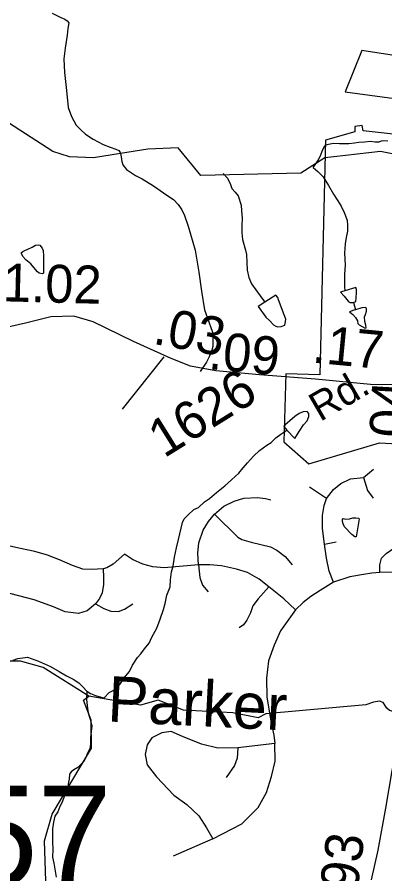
# Model space of a CAD drawing. Extents: x 2001466 to 31450019, y -30647475 to 847247.
# Drawn here: x 2026303 to 2028726, y 750972 to 756621 of the extents above; entities that cross this region are included whole.
import ezdxf

# ---------------------------------------------------------------- set-up
doc = ezdxf.new("R2010")
doc.units = 0
for name, color, linetype in [('Exist Boundary Political City Limit New Hole', 7, 'Continuous'), ('Exist Hydrographic Creek Single Shore', 7, 'Continuous'), ('Exist Hydrographic Creek Single Shore Label', 7, 'Continuous'), ('Exist Hydrographic Misc Water Feature', 7, 'Continuous'), ('Exist Road Non-System Type 51', 7, 'Continuous'), ('Exist Road Secondary Mileage Hundredths English Label', 7, 'Continuous'), ('Exist Road Secondary Structure Pipe Number Label', 7, 'Continuous'), ('Exist Road Secondary Type 51 Attributed', 7, 'Continuous'), ('Exist Road Secondary Type 51 Label', 7, 'Continuous'), ('Exist Road Secondary Type 51 Number Label', 7, 'Continuous'), ('Map Preparation Boundary City Limit Buffer Line', 7, 'Continuous')]:
    doc.layers.add(name, color=color, linetype=linetype)

msp = doc.modelspace()

# ---------------------------------------------------------------- linework, layer by layer
at = {"layer": 'Exist Boundary Political City Limit New Hole'}
for points in [[(2029403.5, 756279.6), (2029833.8, 756297.8), (2029827.8, 756594.9), (2029397.5, 756564.6), (2029282.4, 756291.7), (2028573.4, 756400.8), (2028464.2, 756127.9), (2029276.2, 756018.8), (2029403.5, 756279.6)], [(2028224.9, 753675.2), (2028691.5, 753814.6), (2028885.4, 753802.5), (2028915.8, 754026.9), (2029406.5, 754020.8), (2029400.5, 754148.1), (2029630.8, 754136), (2029606.5, 755603.4), (2029303.5, 755530.7), (2028976.4, 755827.8), (2028582.5, 755870.2), (2028576.4, 755906.6), (2028527.9, 755900.6), (2028527.9, 755864.2), (2028334, 755809.6), (2028297.6, 754263.4), (2028073.5, 754269.4), (2028061.4, 753820.7), (2028224.9, 753675.2)]]:
    msp.add_lwpolyline(points, dxfattribs=at)
at = {"layer": 'Exist Hydrographic Creek Single Shore'}
for points in [[(2026984.6, 755721.6), (2026806.4, 755692.6), (2026648.3, 755699.2), (2026539.2, 755734.1), (2025989.2, 756089.9), (2025756.3, 756216), (2025481.3, 756247.9), (2025314.2, 756349.8), (2025166.7, 756476)], [(2028390.2, 755700.9), (2028331.3, 755694.2), (2028172.2, 755592.5), (2027514.2, 755576.4), (2027364.3, 755760), (2027164.2, 755750.9), (2026984.6, 755721.6)], [(2028947.3, 755684.9), (2028697.3, 755736), (2028390.2, 755700.9)], [(2026775.2, 752143.1), (2026475.2, 752333), (2026325.3, 752375.4), (2026074.3, 752373.9), (2025783.4, 752448.8), (2025641.3, 752615.7), (2025358.3, 752742.9), (2025149.3, 752924.4), (2024774.3, 753099.4), (2024582.4, 753241.1), (2024550.8, 753387.3), (2024537.3, 753521.6), (2024512.7, 753714.8), (2024441.3, 753975.6), (2024394.7, 754053.9)], [(2026492.2, 750925), (2026484.2, 751190.9), (2026534.3, 751367.1), (2026792.2, 751801.5), (2026791.2, 751985.2), (2026741.4, 752117.5), (2026775.2, 752143.1)], [(2029004.1, 751964), (2028965.6, 751982.9), (2028942.7, 752003.1), (2028921.1, 752030.8), (2028907, 752034.8), (2028877.3, 752024.7), (2028844.9, 752025.4), (2028755.9, 752049.7), (2028739.1, 752065.8), (2028715.5, 752103), (2028690.5, 752111), (2028650.7, 752103.6), (2028600.8, 752086.8), (2027941.3, 752027.3), (2027891.3, 752002.1), (2027725.2, 752035), (2027400.2, 752051.5), (2027233.3, 752117.3), (2027116.2, 752083.6), (2026775.2, 752143.1)]]:
    msp.add_lwpolyline(points, dxfattribs=at)
at = {"layer": 'Exist Hydrographic Misc Water Feature'}
msp.add_line((2028520.2, 754738.8), (2028532.1, 754691.8), dxfattribs=at)
for points in [[(2028253, 755630.2), (2028271.9, 755653.6), (2028287.7, 755679.5), (2028303.4, 755713.7), (2028313.1, 755737.3), (2028323.1, 755761.6), (2028337.1, 755779.4), (2028354.9, 755784), (2028386.9, 755789.9), (2028427.1, 755788.2), (2028460.9, 755786.7), (2028488.8, 755787), (2028525.1, 755791.2), (2028554.8, 755797.1), (2028590.9, 755799.7), (2028628.9, 755802.1), (2028662.9, 755799.8), (2028688.9, 755798.5), (2028702.7, 755806.4), (2028718.9, 755808.5), (2028744.7, 755804.8)], [(2028253, 755630.2), (2028284.2, 755603.3), (2028318.4, 755567.4), (2028354.9, 755510), (2028387.1, 755453.6), (2028415.6, 755410.3), (2028438, 755374.6), (2028458, 755332.4), (2028478.3, 755282.7), (2028480.4, 755246.6), (2028479, 755210.6), (2028471.2, 755168), (2028463.6, 755126.3), (2028459.7, 755064.1), (2028464.4, 754988.5), (2028460.9, 754924.6), (2028459.1, 754872.2), (2028459.3, 754842.6), (2028461.5, 754816.4)], [(2027659.6, 755589.9), (2027690.3, 755558.8), (2027708.8, 755517.5), (2027716.8, 755491), (2027739.3, 755467.6), (2027759, 755441.8), (2027779.7, 755381.5), (2027781.8, 755343.7), (2027786.3, 755296), (2027782.8, 755247.7), (2027782.8, 755199.3), (2027787.1, 755155.8), (2027807.8, 755083.9), (2027814, 755056), (2027816.2, 755004.2), (2027818.7, 754951.7), (2027828.7, 754903.9), (2027847.2, 754861.7), (2027875.5, 754822.6), (2027903.8, 754784.3), (2027934.3, 754741.8)], [(2026331.7, 755069.9), (2026341.7, 755076.2), (2026345.6, 755077.7), (2026359.5, 755084), (2026373.5, 755091.9), (2026401.6, 755103.7), (2026423.3, 755118), (2026443.4, 755120.1), (2026453.5, 755116.5), (2026467.6, 755098.2), (2026475.8, 755082.5), (2026477.9, 755046.4), (2026476.4, 754966.8), (2026476.8, 754932.4), (2026468.6, 754928.5), (2026448.5, 754932.2), (2026436.9, 754940.6), (2026424.5, 754958), (2026394.2, 754993.9), (2026360, 755020.1), (2026341.9, 755041.8), (2026331.9, 755061.6), (2026331.7, 755069.9)], [(2028461.5, 754816.4), (2028433.6, 754807.8), (2028457.6, 754780.3), (2028484.1, 754748.6), (2028498, 754740.1), (2028520.2, 754738.8)], [(2028520.2, 754738.8), (2028533.9, 754745.1), (2028536, 754768.8), (2028539.7, 754806.6), (2028539.7, 754824.6), (2028535.4, 754838.6), (2028461.5, 754816.4)], [(2027934.3, 754741.8), (2027892.1, 754714), (2027942.8, 754642.4), (2027969, 754618.8), (2027993, 754592.9), (2028007.1, 754582.8), (2028021.1, 754579.2), (2028043, 754581.3), (2028067.2, 754589.8), (2028070.7, 754615.1), (2028072.8, 754629.9), (2028062.7, 754657.2), (2028026, 754757.1), (2028019.9, 754772.8), (2028007.5, 754788.7), (2027934.3, 754741.8)], [(2028532.1, 754691.8), (2028520.4, 754688.8), (2028493.3, 754678.7), (2028514.6, 754660.2), (2028532.7, 754641), (2028544.8, 754618.6), (2028548.9, 754600.5), (2028557.1, 754591.2), (2028577, 754581), (2028595.2, 754570.8), (2028603.4, 754573.1), (2028601.2, 754589.6), (2028593.2, 754613.5), (2028592.8, 754645.5), (2028598.7, 754661), (2028604.5, 754681.4), (2028604.5, 754696.9), (2028600.4, 754706.9), (2028574.5, 754704.9), (2028532.1, 754691.8)], [(2028080.3, 753898), (2028132.2, 753842), (2028162, 753888.2), (2028189.4, 753931.9), (2028213.4, 753960.1), (2028225.1, 753988.6), (2028224.9, 754008.3), (2028213, 754020), (2028187, 754019.7), (2028160.9, 754007.9), (2028133, 753988), (2028099.4, 753959.2), (2028081.6, 753943.1), (2028069.7, 753933.6), (2028059.8, 753921.4), (2028080.3, 753898)], [(2026876.5, 752132.8), (2026909.3, 752168.2), (2026945.2, 752184.7), (2026979, 752220.9), (2027008.7, 752265.4), (2027044.6, 752307.3), (2027064.3, 752348), (2027095.9, 752398.2), (2027117.8, 752424), (2027143.5, 752456.3), (2027173.2, 752494.2), (2027190.8, 752532.4), (2027224.5, 752593.2), (2027246, 752651), (2027267.9, 752715.4), (2027277.6, 752755.4), (2027289, 752809.3), (2027310.6, 752863.8), (2027314.3, 752911.3), (2027320.2, 752963.7), (2027331.7, 753001.9), (2027339.3, 753060.1), (2027353.2, 753122.2), (2027366.6, 753177.6), (2027376.2, 753214.3), (2027384, 753251.9), (2027393.8, 753288.7), (2027403.7, 753312.2), (2027429.5, 753340.4), (2027467.4, 753374.9), (2027499.2, 753389), (2027538.8, 753425.2), (2027570.8, 753447.5), (2027616.5, 753485.9), (2027672.3, 753530.7), (2027716, 753570.8), (2027763.5, 753613.3), (2027793.3, 753649.6), (2027821.2, 753683.5), (2027860.9, 753725.3), (2027900.7, 753763.9), (2027948.3, 753798.2), (2027976.4, 753816.5), (2028008.2, 753847), (2028039.9, 753871), (2028080.3, 753898)], [(2028536.6, 753193.9), (2028528.6, 753194.1), (2028508.7, 753210.1), (2028460.1, 753259.5), (2028452.1, 753279.3), (2028446, 753295.8), (2028447.8, 753309.7), (2028451.7, 753315.4), (2028469.5, 753311.8), (2028493.7, 753312.1), (2028515.7, 753319.9), (2028535.6, 753320.3), (2028551.8, 753316.7), (2028557.7, 753312.4), (2028536.6, 753193.9)], [(2026277.9, 752382.1), (2026307.9, 752392.1), (2026341.7, 752396.3), (2026371.8, 752400.6), (2026443.8, 752375.4), (2026522.4, 752340.1), (2026580.6, 752306.2), (2026628.6, 752278.9), (2026672.9, 752256.7), (2026709, 752233), (2026739.1, 752203.6), (2026759.4, 752179.4), (2026763.5, 752176.9)], [(2026763.5, 752176.9), (2026759.8, 752121.2), (2026764.1, 752083.4), (2026768.2, 752047.2), (2026776.4, 752019.1), (2026784.6, 751991.9), (2026794.9, 751945.8), (2026791, 751911.4), (2026787.5, 751869.7), (2026785.8, 751827.8), (2026782, 751797.6), (2026768, 751769.1), (2026756.3, 751739), (2026740.7, 751711.5), (2026722.7, 751692.9), (2026702.8, 751674.5), (2026677, 751658.7), (2026658.9, 751644.2), (2026649.1, 751628.8), (2026645.4, 751596.1), (2026641.5, 751576.5), (2026637.6, 751546.2), (2026629.8, 751518.5), (2026614.2, 751481.9), (2026600.3, 751446.1), (2026584.5, 751416.1), (2026571, 751381.9), (2026551.1, 751353.6), (2026543.3, 751313.6), (2026535.5, 751269.4), (2026535.7, 751231.7), (2026536.1, 751183.3), (2026538.4, 751135.7), (2026536.7, 751081.6), (2026545.1, 751043.7), (2026551.1, 751003.4), (2026559.7, 750951.5)], [(2026763.5, 752176.9), (2026787.5, 752161.6), (2026819.5, 752147.9), (2026857.6, 752138.1), (2026876.5, 752132.8)]]:
    msp.add_lwpolyline(points, dxfattribs=at)
at = {"layer": 'Exist Road Non-System Type 51'}
for p, q in [((2026998.5, 754037.2), (2027272.2, 754380.4)), ((2027550.8, 754345.1), (2027509, 754283.8))]:
    msp.add_line(p, q, dxfattribs=at)
for points in [[(2026533.4, 756647.8), (2026587.5, 756619.7), (2026617.4, 756607.7), (2026633.4, 756595.5), (2026643.3, 756583.5), (2026637.2, 756545.7), (2026633, 756501.5), (2026618.9, 756415.6), (2026610.7, 756345.8), (2026614.4, 756255.7), (2026628, 756137.8), (2026639.7, 756025.8), (2026660.5, 755964.9), (2026691.6, 755909.7), (2026723.5, 755877.6), (2026753.3, 755849.4), (2026804.5, 755816.4), (2026870, 755781.8), (2026917.2, 755763.1), (2026953.1, 755750.9), (2026972.9, 755740.9), (2026983.1, 755728.9), (2026984.6, 755721.6)], [(2026984.6, 755721.6), (2026988.9, 755700.8), (2026992.9, 755668.9), (2027000.8, 755646.9), (2027024.6, 755616.9), (2027082.6, 755576.7), (2027126.5, 755554.6), (2027202.4, 755508.4), (2027290.2, 755448.2), (2027334.2, 755418.1), (2027364.1, 755385.9), (2027388, 755349.8), (2027405.8, 755313.8), (2027429.6, 755243.7), (2027475.2, 755083.8), (2027500.8, 754939.7), (2027518.4, 754813.7), (2027538.1, 754691.7), (2027565.9, 754611.7), (2027581.8, 754567.6), (2027591.8, 754539.6), (2027593.5, 754485.5), (2027591.6, 754449.6), (2027583.5, 754417.5), (2027569.4, 754381.6), (2027551.3, 754345.8), (2027550.8, 754345.1)], [(2028585.8, 753584.7), (2028650.9, 753639.6)], [(2028342.3, 753447.4), (2028386.9, 753505.8), (2028436.6, 753545.2), (2028500, 753577.8), (2028585.8, 753584.7)], [(2028585.8, 753584.7), (2028611.5, 753498.9), (2028649.2, 753449.1)], [(2028342.3, 753447.4), (2028229.1, 753521.2)], [(2027604.3, 753344.5), (2027666, 753397.7), (2027732.9, 753430.3), (2027796.3, 753449.1), (2027887.2, 753454.3), (2027938.7, 753447.4), (2027974.7, 753438.8)], [(2028328.6, 753147.1), (2028314.8, 753248.4), (2028314.8, 753334.2), (2028326.8, 753401.1), (2028342.3, 753447.4)], [(2027498, 753009.9), (2027492.9, 753087.1), (2027501.4, 753155.7), (2027528.9, 753238.1), (2027563.2, 753296.4), (2027604.3, 753344.5)], [(2027604.3, 753344.5), (2027756.9, 753191.8), (2027784.3, 753178), (2027846.1, 753159.2), (2027972.9, 753128.3), (2028014.1, 753107.7), (2028069, 753064.8), (2028115.3, 753009.9)], [(2026869.1, 752984.1), (2026796, 752979), (2026736, 752982.4), (2026667.4, 753006.5), (2026581.7, 753042.5), (2026502.8, 753073.4), (2026420.5, 753097.4), (2026314.2, 753119.7), (2026009, 753188.3)], [(2028328.6, 753147.1), (2028405.7, 753162.6)], [(2028386.9, 752896.6), (2028359.4, 752968.7), (2028342.3, 753054.5), (2028328.6, 753147.1)], [(2028692.1, 752958.4), (2028692.1, 753009.9), (2028704.1, 753052.8), (2028734.9, 753083.7), (2028791.5, 753124.8)], [(2027010.7, 753080.2), (2026935.9, 753013.3), (2026894.8, 752991), (2026869.1, 752984.1)], [(2027498, 753009.9), (2027271.3, 752991), (2027197.6, 752996.2), (2027130.7, 753015), (2027063.8, 753045.9), (2027010.7, 753080.2)], [(2027960.9, 752864), (2027897.5, 752915.5), (2027820.3, 752958.4), (2027748.3, 752982.4), (2027648.9, 753003), (2027573.4, 753009.9), (2027498, 753009.9)], [(2027498, 753009.9), (2027506.2, 752925.8), (2027525.1, 752876), (2027562.8, 752831.4)], [(2026869.1, 752984.1), (2026872.5, 752929.2), (2026872.5, 752881.2), (2026863.9, 752824.6), (2026845.1, 752788.5), (2026819.3, 752752.5)], [(2028692.1, 752958.4), (2028640.6, 752955), (2028585.8, 752946.4), (2028494.9, 752931), (2028386.9, 752896.6)], [(2028903, 752963.6), (2028692.1, 752958.4)], [(2028386.9, 752896.6), (2028298.7, 752841.7), (2028238.7, 752800.5), (2028187.3, 752761.1), (2028137.6, 752713)], [(2026819.3, 752752.5), (2026764.8, 752706.2), (2026708.2, 752689), (2026620.8, 752701), (2026541.9, 752733.6), (2026415, 752780), (2026255.6, 752821.1), (2026173.3, 752831.4), (2026012.4, 752836.6)], [(2027960.9, 752864), (2027892, 752786.8), (2027856, 752740.5), (2027840.6, 752692.5), (2027816.6, 752644.4), (2027794.3, 752615.2), (2027765.1, 752594.6)], [(2028137.6, 752713), (2028060.4, 752785.1), (2027960.9, 752864)], [(2026819.3, 752752.5), (2026874.2, 752721.6), (2026920.5, 752704.5), (2026971.9, 752702.7), (2027011.4, 752718.2), (2027066.2, 752752.5)], [(2028137.6, 752713), (2028038.1, 752575.8), (2027997, 752479.7), (2027959.2, 752376.7), (2027945.5, 752263.5), (2027948.9, 752136.5), (2027976.4, 751968.4), (2027993.5, 751886), (2028000.4, 751831.1)], [(2027756.9, 751803.6), (2027626.6, 751800.2), (2027516.9, 751827.7), (2027393.4, 751879.1), (2027318, 751910), (2027256.2, 751903.2), (2027191.1, 751868.8), (2027160.2, 751824.2), (2027146.5, 751759), (2027160.2, 751690.4), (2027221.9, 751611.5), (2027335.1, 751491.4), (2027420.8, 751429.6), (2027499.7, 751354.1), (2027551.1, 751275.2), (2027592.3, 751203.1)], [(2027592.3, 751203.1), (2027784.3, 751302.6), (2027890.6, 751409), (2027945.5, 751508.5), (2027979.8, 751614.9), (2028003.8, 751714.4), (2028000.4, 751831.1)], [(2028000.4, 751831.1), (2027756.9, 751803.6)], [(2027756.9, 751803.6), (2027753.5, 751735), (2027736.3, 751687), (2027681.5, 751608)], [(2027592.3, 751203.1), (2027331.7, 751089.9)]]:
    msp.add_lwpolyline(points, dxfattribs=at)
at = {"layer": 'Exist Road Secondary Type 51 Attributed'}
for points in [[(2028816.2, 754196.2), (2028631.1, 754199.4), (2028269.1, 754234), (2027900.2, 754263), (2027612.2, 754288.7), (2027444.8, 754319.3), (2027317.7, 754370.1), (2027070.3, 754482.8), (2026803.2, 754611.6), (2026676, 754648.6), (2026526.4, 754645.4), (2026359, 754603.6), (2026135.4, 754552)], [(2028903, 752963.6), (2028913.1, 752856), (2028918.8, 752757.8), (2028922.4, 752571.8), (2028909.5, 752441.4), (2028877.3, 752207.1), (2028844.9, 752025.4), (2028771.5, 751650.8), (2028729.3, 751405.2), (2028679.4, 751129), (2028634.7, 750932.6)]]:
    msp.add_lwpolyline(points, dxfattribs=at)
at = {"layer": 'Map Preparation Boundary City Limit Buffer Line'}
for points in [[(2029403.5, 756279.6), (2029833.8, 756297.8), (2029827.8, 756594.9), (2029397.5, 756564.6), (2029282.4, 756291.7), (2028573.4, 756400.8), (2028464.2, 756127.9), (2029276.2, 756018.8), (2029403.5, 756279.6)], [(2028224.9, 753675.2), (2028691.5, 753814.6), (2028885.4, 753802.5), (2028915.8, 754026.9), (2029406.5, 754020.8), (2029400.5, 754148.1), (2029630.8, 754136), (2029606.5, 755603.4), (2029303.5, 755530.7), (2028976.4, 755827.8), (2028582.5, 755870.2), (2028576.4, 755906.6), (2028527.9, 755900.6), (2028527.9, 755864.2), (2028334, 755809.6), (2028297.6, 754263.4), (2028073.5, 754269.4), (2028061.4, 753820.7), (2028224.9, 753675.2)]]:
    msp.add_lwpolyline(points, dxfattribs=at)

# ---------------------------------------------------------------- texts
at = {"layer": 'Exist Hydrographic Creek Single Shore Label'}
msp.add_text('Parker', height=300, rotation=357.0921, dxfattribs=at).set_placement((2026894.5, 751977.5))
at = {"layer": 'Exist Road Secondary Mileage Hundredths English Label'}
for s, rotation, p in [('1.02', 358.5351, (2026206.7, 754747.4)), ('.03', 349.6396, (2027191.5, 754468.2)), ('.17', 354.5379, (2028242.1, 754344.2)), ('.09', 354.8885, (2027558.6, 754300.7)), ('.04', 86.7503, (2028866.7, 753751.5)), ('.93', 82.5986, (2028532.9, 750763.1))]:
    msp.add_text(s, height=250, rotation=rotation, dxfattribs=at).set_placement(p)
at = {"layer": 'Exist Road Secondary Structure Pipe Number Label'}
msp.add_text('P57', height=656.17, dxfattribs=at).set_placement((2025364.7, 750897.9))
at = {"layer": 'Exist Road Secondary Type 51 Label'}
msp.add_text('Rd.', height=190, rotation=30.099, dxfattribs=at).set_placement((2028299.1, 753950.4))
at = {"layer": 'Exist Road Secondary Type 51 Number Label'}
msp.add_text('1626', height=250, rotation=31.918, dxfattribs=at).set_placement((2027271.2, 753710.4))

doc.saveas('drawing.dxf')
